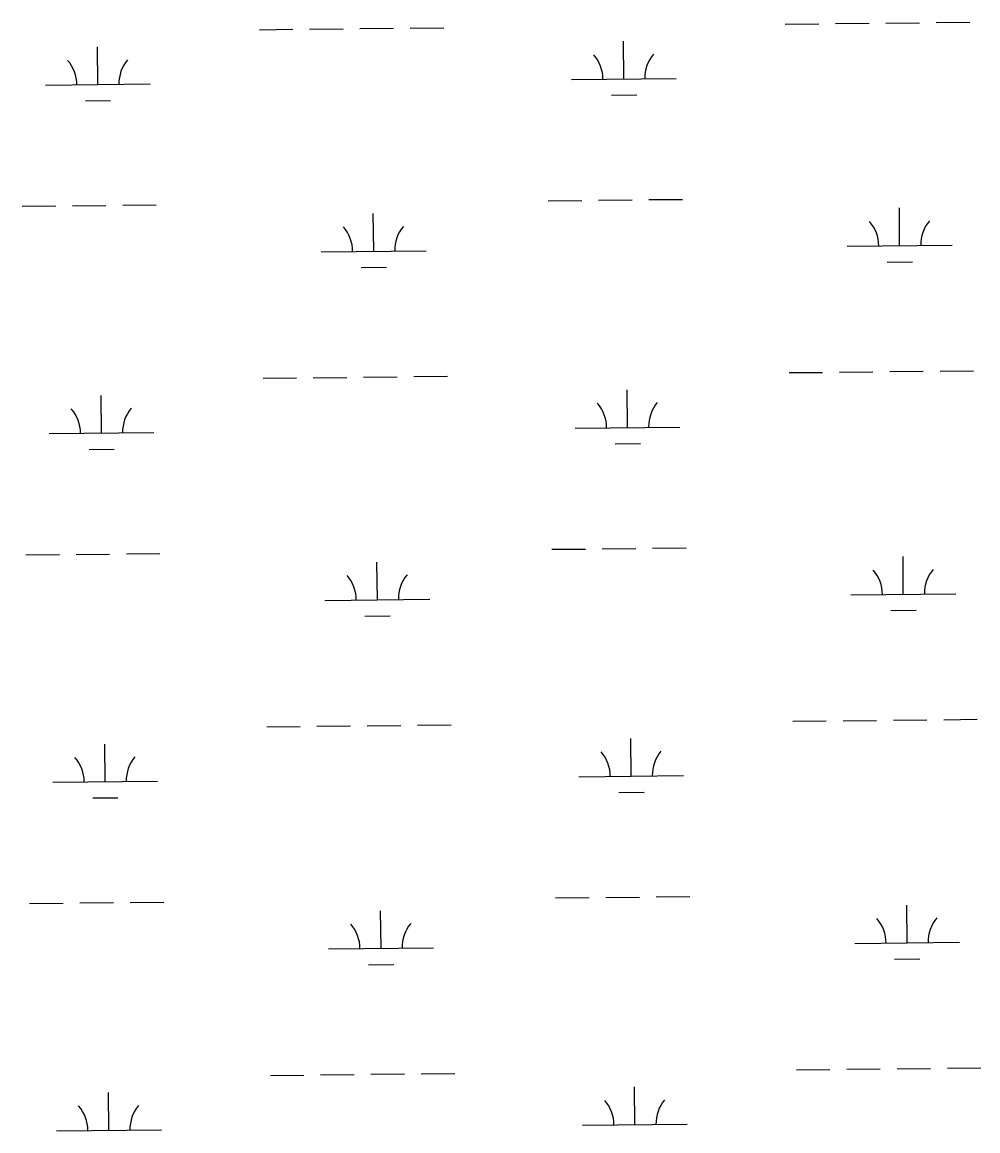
# Model space of a CAD drawing. Extents: x 3734862 to 3772949, y 391520 to 417239.
# Drawn here: x 3748639 to 3749550, y 412922 to 413980 of the extents above; entities that cross this region are included whole.
import ezdxf

# ---------------------------------------------------------------- set-up
doc = ezdxf.new("R2010")
doc.units = 0
doc.layers.add('V-WETL-SWMP', color=7, linetype='Continuous')

msp = doc.modelspace()

# ---------------------------------------------------------------- linework, layer by layer
at = {"layer": 'V-WETL-SWMP'}
for p, q in [((3749366.8, 413977.8), (3749398.8, 413978.2)), ((3749414.8, 413978.3), (3749446.8, 413978.7)), ((3749462.8, 413978.8), (3749494.8, 413979.2)), ((3749510.8, 413979.3), (3749542.8, 413979.7)), ((3748865, 413972.5), (3748897, 413972.9)), ((3748913, 413973), (3748945, 413973.4)), ((3748961, 413973.5), (3748993, 413973.9)), ((3749009, 413974), (3749041, 413974.4)), ((3748710.9, 413920.2), (3748710.5, 413956.2)), ((3749212.8, 413925.5), (3749212.4, 413961.5)), ((3749162.8, 413924.9), (3749262.8, 413926)), ((3748660.9, 413919.6), (3748760.9, 413920.7)), ((3748699.1, 413904.6), (3748723.1, 413904.9)), ((3749201, 413909.9), (3749225, 413910.2)), ((3749140.6, 413809.3), (3749172.6, 413809.6)), ((3749188.6, 413809.8), (3749220.6, 413810.1)), ((3749236.6, 413810.3), (3749268.6, 413810.6)), ((3748638.7, 413804), (3748670.7, 413804.3)), ((3748686.7, 413804.5), (3748718.7, 413804.8)), ((3748734.7, 413805), (3748766.7, 413805.3)), ((3748974.1, 413761.1), (3748973.7, 413797.1)), ((3749475.9, 413766.4), (3749475.6, 413802.4)), ((3749425.9, 413765.8), (3749525.9, 413766.9)), ((3748924.1, 413760.5), (3749024.1, 413761.6)), ((3748962.2, 413745.5), (3748986.2, 413745.8)), ((3749464.1, 413750.8), (3749488.1, 413751.1)), ((3748868.5, 413639.9), (3748900.5, 413640.2)), ((3748916.5, 413640.4), (3748948.5, 413640.7)), ((3748964.5, 413640.9), (3748996.5, 413641.2)), ((3749012.5, 413641.4), (3749044.5, 413641.7)), ((3749370.4, 413645.2), (3749402.4, 413645.5)), ((3749418.4, 413645.7), (3749450.4, 413646)), ((3749466.4, 413646.2), (3749498.4, 413646.5)), ((3749514.4, 413646.7), (3749546.4, 413647)), ((3749216.3, 413592.8), (3749215.9, 413628.8)), ((3748714.4, 413587.5), (3748714.1, 413623.5)), ((3748664.4, 413587), (3748764.4, 413588)), ((3749166.3, 413592.3), (3749266.3, 413593.3)), ((3749204.5, 413577.2), (3749228.5, 413577.5)), ((3748702.6, 413571.9), (3748726.6, 413572.2)), ((3748642.3, 413471.3), (3748674.2, 413471.6)), ((3748690.2, 413471.8), (3748722.2, 413472.1)), ((3748738.2, 413472.3), (3748770.2, 413472.6)), ((3749144.1, 413476.6), (3749176.1, 413476.9)), ((3749192.1, 413477.1), (3749224.1, 413477.4)), ((3749240.1, 413477.6), (3749272.1, 413477.9)), ((3749479.4, 413433.7), (3749479.1, 413469.7)), ((3748977.6, 413428.4), (3748977.2, 413464.4)), ((3748927.6, 413427.9), (3749027.6, 413428.9)), ((3749429.4, 413433.2), (3749529.4, 413434.2)), ((3749467.6, 413418.2), (3749491.6, 413418.4)), ((3748965.7, 413412.8), (3748989.7, 413413.1)), ((3749016, 413308.7), (3749048, 413309.1)), ((3749373.9, 413312.5), (3749405.9, 413312.9)), ((3749421.9, 413313), (3749453.9, 413313.4)), ((3749469.9, 413313.5), (3749501.9, 413313.9)), ((3749517.9, 413314), (3749549.9, 413314.4)), ((3748872, 413307.2), (3748904, 413307.6)), ((3748920, 413307.7), (3748952, 413308.1)), ((3748968, 413308.2), (3749000, 413308.6)), ((3748717.9, 413254.8), (3748717.6, 413290.8)), ((3749219.8, 413260.1), (3749219.4, 413296.1)), ((3749169.8, 413259.6), (3749269.8, 413260.7)), ((3748668, 413254.3), (3748767.9, 413255.4)), ((3748706.1, 413239.3), (3748730.1, 413239.5)), ((3749208, 413244.6), (3749232, 413244.8)), ((3748693.8, 413139.1), (3748725.8, 413139.5)), ((3748741.8, 413139.7), (3748773.8, 413140)), ((3749147.6, 413143.9), (3749179.6, 413144.3)), ((3749195.6, 413144.4), (3749227.6, 413144.8)), ((3749243.6, 413145), (3749275.6, 413145.3)), ((3748645.8, 413138.6), (3748677.8, 413139)), ((3748981.1, 413095.7), (3748980.7, 413131.7)), ((3749483, 413101.1), (3749482.6, 413137)), ((3749433, 413100.5), (3749533, 413101.6)), ((3748931.1, 413095.2), (3749031.1, 413096.3)), ((3748969.2, 413080.2), (3748993.2, 413080.4)), ((3749471.1, 413085.5), (3749495.1, 413085.7)), ((3749473.4, 412980.9), (3749505.4, 412981.2)), ((3749521.4, 412981.4), (3749553.4, 412981.7)), ((3748875.5, 412974.6), (3748907.5, 412974.9)), ((3748923.5, 412975.1), (3748955.5, 412975.4)), ((3748971.5, 412975.6), (3749003.5, 412975.9)), ((3749019.5, 412976.1), (3749051.5, 412976.4)), ((3749377.4, 412979.9), (3749409.4, 412980.2)), ((3749425.4, 412980.4), (3749457.4, 412980.7)), ((3749223.3, 412927.5), (3749223, 412963.5)), ((3748721.5, 412922.2), (3748721.1, 412958.2)), ((3749173.3, 412927), (3749273.3, 412928)), ((3748671.5, 412921.7), (3748771.5, 412922.7))]:
    msp.add_line(p, q, dxfattribs=at)
for centre, start, end in [((3748766.2, 413921.2), 139.8334, 181.377), ((3749157.6, 413925.3), 359.8334, 41.377), ((3749268, 413926.5), 139.8334, 181.377), ((3748655.7, 413920), 359.8334, 41.377), ((3749029.3, 413762.1), 139.8334, 181.377), ((3749420.7, 413766.3), 359.8334, 41.377), ((3749531.2, 413767.4), 139.8334, 181.377), ((3748918.8, 413761), 359.8334, 41.377), ((3749161.1, 413592.7), 359.8334, 41.377), ((3749271.6, 413593.9), 139.8334, 181.377), ((3748659.2, 413587.4), 359.8334, 41.377), ((3748769.7, 413588.6), 139.8334, 181.377), ((3749424.2, 413433.6), 359.8334, 41.377), ((3749534.7, 413434.8), 139.8334, 181.377), ((3748922.3, 413428.3), 359.8334, 41.377), ((3749032.8, 413429.5), 139.8334, 181.377), ((3748662.7, 413254.7), 359.8334, 41.377), ((3748773.2, 413255.9), 139.8334, 181.377), ((3749164.6, 413260), 359.8334, 41.377), ((3749275.1, 413261.2), 139.8334, 181.377), ((3748925.8, 413095.6), 359.8334, 41.377), ((3749036.3, 413096.8), 139.8334, 181.377), ((3749427.7, 413100.9), 359.8334, 41.377), ((3749538.2, 413102.1), 139.8334, 181.377), ((3749168.1, 412927.4), 359.8334, 41.377), ((3749278.6, 412928.5), 139.8334, 181.377), ((3748666.2, 412922.1), 359.8334, 41.377), ((3748776.7, 412923.2), 139.8334, 181.377)]:
    msp.add_arc(centre, 35.2, start, end, dxfattribs=at)

doc.saveas('drawing.dxf')
